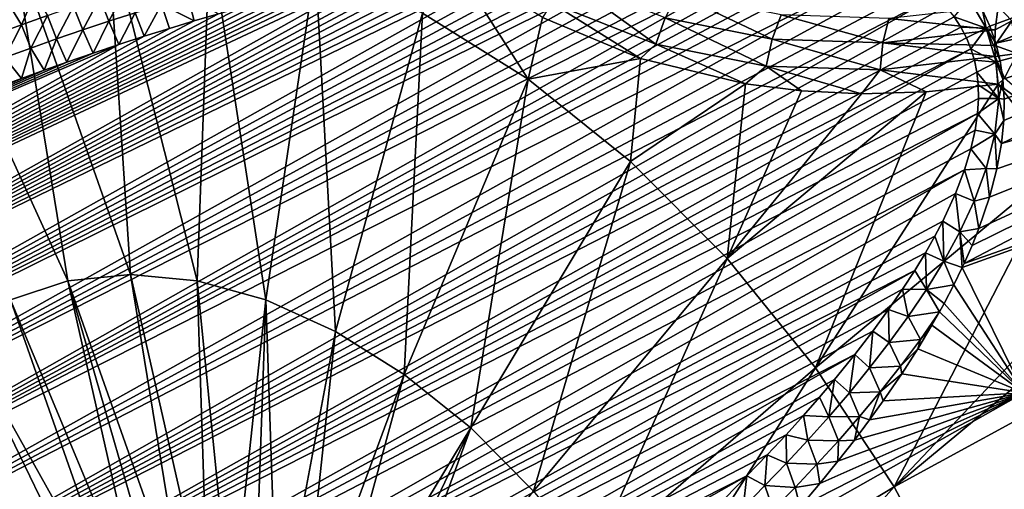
# Model space of a CAD drawing. Header units: metres. Extents: x -80 to 80, y -455 to 95.
# Tile 492 of 656: x -70.65 to -52.17, y -26.47 to -17.67. Entities that reach past the tile are written whole.
import ezdxf

# ---------------------------------------------------------------- set-up
doc = ezdxf.new("R2010")
doc.units = ezdxf.units.M
doc.layers.add('solid_501010_K', color=7, linetype='CONTINUOUS')

msp = doc.modelspace()

# ---------------------------------------------------------------- linework, layer by layer
at = {"layer": 'solid_501010_K'}
for points in [[(-52.441952, -17.794458, 26.455023), (-52.583248, -17.49012, 26.57962), (-45.26405, -15.154453, 23.402464)], [(-52.3316, -18.110144, 26.352015), (-52.441952, -17.794458, 26.455023), (-45.26405, -15.154453, 23.402464)], [(-52.3316, -18.110144, 26.352015), (-45.26405, -15.154453, 23.402464), (-44.834724, -16.452761, 23.071932)], [(-78.172684, -26.101007, 48.36832), (-58.22575, -16.054764, 30.792336), (-57.847427, -16.054491, 30.512632)], [(-77.854553, -27.243206, 48.495884), (-78.172684, -26.101007, 48.36832), (-57.847427, -16.054491, 30.512632)], [(-78.172684, -26.101007, 48.36832), (-58.628777, -16.063887, 31.090328), (-58.22575, -16.054764, 30.792336)], [(-78.172684, -26.101007, 48.36832), (-59.058147, -16.082855, 31.407944), (-58.628777, -16.063887, 31.090328)], [(-77.854553, -27.243206, 48.495884), (-57.847427, -16.054491, 30.512632), (-57.323433, -16.068897, 30.125137)], [(-77.854553, -27.243206, 48.495884), (-57.323433, -16.068897, 30.125137), (-56.847298, -16.09861, 29.772684)], [(-69.001534, -15.904647, 68.856186), (-70.808144, -16.089859, 66.881241), (-68.57029, -22.44442, 68.438354)], [(-67.323013, -22.56493, 69.653847), (-69.001534, -15.904647, 68.856186), (-68.57029, -22.44442, 68.438354)], [(-67.08461, -16.089859, 70.724258), (-69.001534, -15.904647, 68.856186), (-67.323013, -22.56493, 69.653847)], [(-78.489243, -24.939316, 48.137466), (-60.929577, -16.25939, 32.795864), (-60.519142, -16.208664, 32.490711)], [(-78.172684, -26.101007, 48.36832), (-78.489243, -24.939316, 48.137466), (-60.519142, -16.208664, 32.490711)], [(-78.489243, -24.939316, 48.137466), (-61.358578, -16.318161, 33.115135), (-60.929577, -16.25939, 32.795864)], [(-78.172684, -26.101007, 48.36832), (-59.51503, -16.112459, 31.746111), (-59.058147, -16.082855, 31.407944)], [(-78.172684, -26.101007, 48.36832), (-60.001728, -16.154177, 32.1068), (-59.51503, -16.112459, 31.746111)], [(-78.172684, -26.101007, 48.36832), (-60.519142, -16.208664, 32.490711), (-60.001728, -16.154177, 32.1068)], [(-77.854553, -27.243206, 48.495884), (-56.847298, -16.09861, 29.772684), (-56.415516, -16.141603, 29.452642)], [(-77.854553, -27.243206, 48.495884), (-56.415516, -16.141603, 29.452642), (-56.02462, -16.19589, 29.162395)], [(-77.536514, -28.364574, 48.524075), (-77.854553, -27.243206, 48.495884), (-56.02462, -16.19589, 29.162395)], [(-77.536514, -28.364574, 48.524075), (-56.02462, -16.19589, 29.162395), (-55.670696, -16.259375, 28.898943)], [(-77.536514, -28.364574, 48.524075), (-55.670696, -16.259375, 28.898943), (-55.3508, -16.330521, 28.660133)], [(-70.808144, -16.089859, 66.881241), (-72.464096, -16.641356, 64.843529), (-69.745796, -22.56493, 67.153328)], [(-70.808144, -16.089859, 66.881241), (-69.745796, -22.56493, 67.153328), (-68.57029, -22.44442, 68.438354)], [(-67.08461, -16.089859, 70.724258), (-67.323013, -22.56493, 69.653847), (-66.031822, -22.923771, 70.772644)], [(-65.100197, -16.641356, 72.443726), (-67.08461, -16.089859, 70.724258), (-66.031822, -22.923771, 70.772644)], [(-78.489243, -24.939316, 48.137466), (-61.808502, -16.386763, 33.450756), (-61.358578, -16.318161, 33.115135)], [(-78.489243, -24.939316, 48.137466), (-62.27964, -16.465467, 33.802975), (-61.808502, -16.386763, 33.450756)], [(-77.536514, -28.364574, 48.524075), (-55.3508, -16.330521, 28.660133), (-55.062351, -16.408003, 28.444118)], [(-77.536514, -28.364574, 48.524075), (-55.062351, -16.408003, 28.444118), (-54.802658, -16.490454, 28.24894)], [(-78.489243, -24.939316, 48.137466), (-62.671757, -16.535643, 34.096596), (-62.27964, -16.465467, 33.802975)], [(-78.489243, -24.939316, 48.137466), (-63.079372, -16.613642, 34.402626), (-62.671757, -16.535643, 34.096596)], [(-78.489243, -24.939316, 48.137466), (-63.50359, -16.700064, 34.722027), (-63.079372, -16.613642, 34.402626)], [(-77.536514, -28.364574, 48.524075), (-54.802658, -16.490454, 28.24894), (-54.358463, -16.665459, 27.912939)], [(-62.530338, -16.570246, 74.451828), (-63.092625, -17.546822, 73.976173), (-61.106743, -18.786026, 75.287361)], [(-60.836746, -17.627045, 75.57003), (-62.530338, -16.570246, 74.451828), (-61.106743, -18.786026, 75.287361)], [(-52.24971, -18.440001, 26.268763), (-52.3316, -18.110144, 26.352015), (-44.834724, -16.452761, 23.071932)], [(-52.196701, -18.78821, 26.205086), (-52.24971, -18.440001, 26.268763), (-44.834724, -16.452761, 23.071932)], [(-52.226196, -19.993332, 26.13961), (-44.834724, -16.452761, 23.071932), (-44.323265, -17.741194, 22.832058)], [(-52.226196, -19.993332, 26.13961), (-52.181404, -19.559145, 26.138382), (-44.834724, -16.452761, 23.071932)], [(-52.173004, -19.159624, 26.161083), (-52.196701, -18.78821, 26.205086), (-44.834724, -16.452761, 23.071932)], [(-52.181404, -19.559145, 26.138382), (-52.173004, -19.159624, 26.161083), (-44.834724, -16.452761, 23.071932)], [(-78.802063, -23.759914, 47.798756), (-64.399429, -16.896851, 35.398712), (-63.943455, -16.794092, 35.053802)], [(-78.489243, -24.939316, 48.137466), (-78.802063, -23.759914, 47.798756), (-63.943455, -16.794092, 35.053802)], [(-78.489243, -24.939316, 48.137466), (-63.943455, -16.794092, 35.053802), (-63.50359, -16.700064, 34.722027)], [(-77.219826, -29.46402, 48.456036), (-77.536514, -28.364574, 48.524075), (-54.358463, -16.665459, 27.912939)], [(-77.219826, -29.46402, 48.456036), (-54.358463, -16.665459, 27.912939), (-53.999435, -16.849037, 27.638699)], [(-72.464096, -16.641356, 64.843529), (-70.823265, -22.923771, 65.827454), (-69.745796, -22.56493, 67.153328)], [(-65.100197, -16.641356, 72.443726), (-66.031822, -22.923771, 70.772644), (-64.725571, -23.512926, 71.769753)], [(-63.092625, -17.546822, 73.976173), (-65.100197, -16.641356, 72.443726), (-64.725571, -23.512926, 71.769753)], [(-78.802063, -23.759914, 47.798756), (-64.79213, -16.990059, 35.696835), (-64.399429, -16.896851, 35.398712)], [(-78.802063, -23.759914, 47.798756), (-65.197281, -17.090067, 36.00523), (-64.79213, -16.990059, 35.696835)], [(-77.219826, -29.46402, 48.456036), (-53.999435, -16.849037, 27.638699), (-53.707542, -17.037153, 27.41308)], [(-60.664082, -17.363485, 75.673286), (-58.713001, -18.129951, 76.841743), (-60.429035, -16.892139, 75.681175)], [(-58.713001, -18.129951, 76.841743), (-58.539265, -17.63394, 76.806175), (-60.429035, -16.892139, 75.681175)], [(-78.802063, -23.759914, 47.798756), (-65.614311, -17.196615, 36.323402), (-65.197281, -17.090067, 36.00523)], [(-77.219826, -29.46402, 48.456036), (-53.707542, -17.037153, 27.41308), (-53.469852, -17.227682, 27.226788)], [(-69.148972, -17.257601, 38.853607), (-68.655045, -17.096865, 38.472931), (-68.977814, -17.698826, 38.753792)], [(-68.655045, -17.096865, 38.472931), (-68.485031, -17.538691, 38.370991), (-68.977814, -17.698826, 38.753792)], [(-58.539265, -17.63394, 76.806175), (-56.529373, -18.035255, 77.890297), (-58.311749, -17.184706, 76.651573)], [(-56.529373, -18.035255, 77.890297), (-56.361946, -17.577143, 77.691353), (-58.311749, -17.184706, 76.651573)], [(-78.802063, -23.759914, 47.798756), (-66.04174, -17.309937, 36.650509), (-65.614311, -17.196615, 36.323402)], [(-78.802063, -23.759914, 47.798756), (-66.478058, -17.430254, 36.98571), (-66.04174, -17.309937, 36.650509)], [(-76.905464, -30.540434, 48.29414), (-77.219826, -29.46402, 48.456036), (-53.469852, -17.227682, 27.226788)], [(-76.905464, -30.540434, 48.29414), (-53.469852, -17.227682, 27.226788), (-53.275261, -17.419928, 27.07169)], [(-70.856461, -17.378647, 40.285645), (-70.375229, -17.207161, 39.910664), (-70.619484, -17.764681, 39.998989)], [(-70.375229, -17.207161, 39.910664), (-70.131203, -17.591618, 39.616619), (-70.619484, -17.764681, 39.998989)], [(-69.641029, -17.422554, 39.234833), (-69.148972, -17.257601, 38.853607), (-69.468849, -17.86323, 39.137096)], [(-69.148972, -17.257601, 38.853607), (-68.977814, -17.698826, 38.753792), (-69.468849, -17.86323, 39.137096)], [(-67.990524, -17.382957, 37.988674), (-67.494308, -17.231779, 37.606827), (-67.37928, -17.691954, 37.681793)], [(-67.494308, -17.231779, 37.606827), (-66.923622, -17.55764, 37.3293), (-67.37928, -17.691954, 37.681793)], [(-60.664082, -17.363485, 75.673286), (-60.836746, -17.627045, 75.57003), (-58.99881, -18.396196, 76.679832)], [(-60.664082, -17.363485, 75.673286), (-58.99881, -18.396196, 76.679832), (-58.713001, -18.129951, 76.841743)], [(-52.830898, -17.281971, 26.754539), (-52.513657, -17.829901, 26.489388), (-53.116257, -17.613646, 26.942335)], [(-52.830898, -17.281971, 26.754539), (-52.583248, -17.49012, 26.57962), (-52.513657, -17.829901, 26.489388)], [(-52.285748, -17.424156, 79.540688), (-52.032085, -17.691366, 79.856117), (-51.671562, -17.311596, 79.634766)], [(-78.802063, -23.759914, 47.798756), (-66.923622, -17.55764, 37.3293), (-66.478058, -17.430254, 36.98571)], [(-76.905464, -30.540434, 48.29414), (-53.275261, -17.419928, 27.07169), (-53.116257, -17.613646, 26.942335)], [(-70.856461, -17.378647, 40.285645), (-70.619484, -17.764681, 39.998989), (-71.10585, -17.941639, 40.381958)], [(-70.131203, -17.591618, 39.616619), (-69.641029, -17.422554, 39.234833), (-69.958115, -18.031796, 39.520931)], [(-69.641029, -17.422554, 39.234833), (-69.468849, -17.86323, 39.137096), (-69.958115, -18.031796, 39.520931)], [(-68.977814, -17.698826, 38.753792), (-68.485031, -17.538691, 38.370991), (-68.790817, -18.136078, 38.782757)], [(-68.485031, -17.538691, 38.370991), (-68.314003, -17.981207, 38.409191), (-68.790817, -18.136078, 38.782757)], [(-68.485031, -17.538691, 38.370991), (-67.990524, -17.382957, 37.988674), (-68.314003, -17.981207, 38.409191)], [(-67.990524, -17.382957, 37.988674), (-67.843323, -17.833158, 38.042114), (-68.314003, -17.981207, 38.409191)], [(-67.990524, -17.382957, 37.988674), (-67.37928, -17.691954, 37.681793), (-67.843323, -17.833158, 38.042114)], [(-63.092625, -17.546822, 73.976173), (-64.725571, -23.512926, 71.769753), (-63.433422, -24.319235, 72.622902)], [(-61.106743, -18.786026, 75.287361), (-63.092625, -17.546822, 73.976173), (-63.433422, -24.319235, 72.622902)], [(-54.339233, -17.650131, 78.661644), (-52.343918, -17.862696, 79.826645), (-52.285748, -17.424156, 79.540688)], [(-52.513657, -17.829901, 26.489388), (-52.583248, -17.49012, 26.57962), (-52.441952, -17.794458, 26.455023)], [(-52.285748, -17.424156, 79.540688), (-52.343918, -17.862696, 79.826645), (-52.032085, -17.691366, 79.856117)], [(-78.802063, -23.759914, 47.798756), (-67.37928, -17.691954, 37.681793), (-66.923622, -17.55764, 37.3293)], [(-78.802063, -23.759914, 47.798756), (-67.843323, -17.833158, 38.042114), (-67.37928, -17.691954, 37.681793)], [(-76.905464, -30.540434, 48.29414), (-53.116257, -17.613646, 26.942335), (-52.986485, -17.809933, 26.834017)], [(-70.619484, -17.764681, 39.998989), (-70.131203, -17.591618, 39.616619), (-70.445595, -18.204412, 39.9053)], [(-70.131203, -17.591618, 39.616619), (-69.958115, -18.031796, 39.520931), (-70.445595, -18.204412, 39.9053)], [(-69.468849, -17.86323, 39.137096), (-68.977814, -17.698826, 38.753792), (-69.275131, -18.297789, 39.163734)], [(-68.977814, -17.698826, 38.753792), (-68.790817, -18.136078, 38.782757), (-69.275131, -18.297789, 39.163734)], [(-58.99881, -18.396196, 76.679832), (-60.836746, -17.627045, 75.57003), (-61.106743, -18.786026, 75.287361)], [(-58.713001, -18.129951, 76.841743), (-56.6422, -18.543283, 77.971878), (-58.539265, -17.63394, 76.806175)], [(-56.6422, -18.543283, 77.971878), (-56.529373, -18.035255, 77.890297), (-58.539265, -17.63394, 76.806175)], [(-56.529373, -18.035255, 77.890297), (-54.449543, -18.10413, 78.904945), (-56.361946, -17.577143, 77.691353)], [(-54.449543, -18.10413, 78.904945), (-54.339233, -17.650131, 78.661644), (-56.361946, -17.577143, 77.691353)], [(-54.449543, -18.10413, 78.904945), (-52.343918, -17.862696, 79.826645), (-54.339233, -17.650131, 78.661644)], [(-52.513657, -17.829901, 26.489388), (-52.986485, -17.809933, 26.834017), (-53.116257, -17.613646, 26.942335)], [(-52.343918, -17.862696, 79.826645), (-52.351589, -18.153393, 79.944496), (-52.032085, -17.691366, 79.856117)], [(-51.927746, -18.30139, 80.127007), (-52.032085, -17.691366, 79.856117), (-52.351589, -18.153393, 79.944496)], [(-78.802063, -23.759914, 47.798756), (-68.314003, -17.981207, 38.409191), (-67.843323, -17.833158, 38.042114)], [(-76.905464, -30.540434, 48.29414), (-52.986485, -17.809933, 26.834017), (-52.881504, -18.009745, 26.743391)], [(-71.10585, -17.941639, 40.381958), (-70.619484, -17.764681, 39.998989), (-70.931282, -18.380976, 40.290226)], [(-70.619484, -17.764681, 39.998989), (-70.445595, -18.204412, 39.9053), (-70.931282, -18.380976, 40.290226)], [(-69.958115, -18.031796, 39.520931), (-69.468849, -17.86323, 39.137096), (-69.765808, -18.466291, 39.551437)], [(-69.468849, -17.86323, 39.137096), (-69.275131, -18.297789, 39.163734), (-69.765808, -18.466291, 39.551437)], [(-54.449543, -18.10413, 78.904945), (-52.351589, -18.153393, 79.944496), (-52.343918, -17.862696, 79.826645)], [(-52.513657, -17.829901, 26.489388), (-52.881504, -18.009745, 26.743391), (-52.986485, -17.809933, 26.834017)], [(-52.927177, -22.242287, 26.488102), (-44.323265, -17.741194, 22.832058), (-43.733559, -19.009943, 22.684668)], [(-52.927177, -22.242287, 26.488102), (-52.778202, -21.9025, 26.403921), (-44.323265, -17.741194, 22.832058)], [(-52.513657, -17.829901, 26.489388), (-52.798317, -18.215231, 26.668177), (-52.881504, -18.009745, 26.743391)], [(-52.513657, -17.829901, 26.489388), (-52.32354, -18.46829, 26.305185), (-52.798317, -18.215231, 26.668177)], [(-52.778202, -21.9025, 26.403921), (-52.65057, -21.582558, 26.33396), (-44.323265, -17.741194, 22.832058)], [(-52.65057, -21.582558, 26.33396), (-52.450993, -20.99552, 26.230879), (-44.323265, -17.741194, 22.832058)], [(-52.513657, -17.829901, 26.489388), (-52.441952, -17.794458, 26.455023), (-52.3316, -18.110144, 26.352015)], [(-52.513657, -17.829901, 26.489388), (-52.3316, -18.110144, 26.352015), (-52.24971, -18.440001, 26.268763)], [(-52.513657, -17.829901, 26.489388), (-52.24971, -18.440001, 26.268763), (-52.32354, -18.46829, 26.305185)], [(-52.450993, -20.99552, 26.230879), (-52.313141, -20.4692, 26.168545), (-44.323265, -17.741194, 22.832058)], [(-52.313141, -20.4692, 26.168545), (-52.226196, -19.993332, 26.13961), (-44.323265, -17.741194, 22.832058)], [(-78.802063, -23.759914, 47.798756), (-68.790817, -18.136078, 38.782757), (-68.314003, -17.981207, 38.409191)], [(-76.905464, -30.540434, 48.29414), (-52.881504, -18.009745, 26.743391), (-52.798317, -18.215231, 26.668177)], [(-70.445595, -18.204412, 39.9053), (-69.958115, -18.031796, 39.520931), (-70.190514, -18.616091, 39.888554)], [(-69.958115, -18.031796, 39.520931), (-69.765808, -18.466291, 39.551437), (-70.190514, -18.616091, 39.888554)], [(-56.6422, -18.543283, 77.971878), (-54.504257, -18.61211, 79.033165), (-56.529373, -18.035255, 77.890297)], [(-54.504257, -18.61211, 79.033165), (-54.449543, -18.10413, 78.904945), (-56.529373, -18.035255, 77.890297)], [(-54.504257, -18.61211, 79.033165), (-52.345108, -18.359928, 80.000542), (-54.449543, -18.10413, 78.904945)], [(-54.449543, -18.10413, 78.904945), (-52.345108, -18.359928, 80.000542), (-52.351589, -18.153393, 79.944496)], [(-79.10833, -22.565397, 47.347214), (-69.275131, -18.297789, 39.163734), (-68.790817, -18.136078, 38.782757)], [(-78.802063, -23.759914, 47.798756), (-79.10833, -22.565397, 47.347214), (-68.790817, -18.136078, 38.782757)], [(-76.594124, -31.592724, 48.039955), (-76.905464, -30.540434, 48.29414), (-52.798317, -18.215231, 26.668177)], [(-76.594124, -31.592724, 48.039955), (-52.798317, -18.215231, 26.668177), (-52.734684, -18.42893, 26.606522)], [(-70.931282, -18.380976, 40.290226), (-70.445595, -18.204412, 39.9053), (-70.618378, -18.770823, 40.229744)], [(-70.445595, -18.204412, 39.9053), (-70.190514, -18.616091, 39.888554), (-70.618378, -18.770823, 40.229744)], [(-58.713001, -18.129951, 76.841743), (-58.99881, -18.396196, 76.679832), (-57.029247, -18.87557, 77.77211)], [(-58.713001, -18.129951, 76.841743), (-57.029247, -18.87557, 77.77211), (-56.6422, -18.543283, 77.971878)], [(-52.32354, -18.46829, 26.305185), (-52.734684, -18.42893, 26.606522), (-52.798317, -18.215231, 26.668177)], [(-52.345108, -18.359928, 80.000542), (-51.927746, -18.30139, 80.127007), (-52.351589, -18.153393, 79.944496)], [(-79.10833, -22.565397, 47.347214), (-69.765808, -18.466291, 39.551437), (-69.275131, -18.297789, 39.163734)], [(-79.10833, -22.565397, 47.347214), (-70.190514, -18.616091, 39.888554), (-69.765808, -18.466291, 39.551437)], [(-76.594124, -31.592724, 48.039955), (-52.734684, -18.42893, 26.606522), (-52.689846, -18.653444, 26.557686)], [(-70.931282, -18.380976, 40.290226), (-70.618378, -18.770823, 40.229744), (-71.050552, -18.930607, 40.575802)], [(-58.99881, -18.396196, 76.679832), (-61.106743, -18.786026, 75.287361), (-59.186909, -20.331289, 76.348015)], [(-57.029247, -18.87557, 77.77211), (-58.99881, -18.396196, 76.679832), (-59.186909, -20.331289, 76.348015)], [(-54.504257, -18.61211, 79.033165), (-52.289528, -18.879255, 80.050385), (-52.345108, -18.359928, 80.000542)], [(-52.32354, -18.46829, 26.305185), (-52.689846, -18.653444, 26.557686), (-52.734684, -18.42893, 26.606522)], [(-52.32354, -18.46829, 26.305185), (-52.27541, -19.147247, 26.216331), (-52.689846, -18.653444, 26.557686)], [(-52.345108, -18.359928, 80.000542), (-52.171284, -18.769644, 80.102104), (-51.927746, -18.30139, 80.127007)], [(-52.345108, -18.359928, 80.000542), (-52.289528, -18.879255, 80.050385), (-52.171284, -18.769644, 80.102104)], [(-52.32354, -18.46829, 26.305185), (-52.24971, -18.440001, 26.268763), (-52.196701, -18.78821, 26.205086)], [(-52.32354, -18.46829, 26.305185), (-52.196701, -18.78821, 26.205086), (-52.27541, -19.147247, 26.216331)], [(-79.10833, -22.565397, 47.347214), (-70.618378, -18.770823, 40.229744), (-70.190514, -18.616091, 39.888554)], [(-76.594124, -31.592724, 48.039955), (-52.689846, -18.653444, 26.557686), (-52.66412, -18.892626, 26.521664)], [(-56.6422, -18.543283, 77.971878), (-57.029247, -18.87557, 77.77211), (-55.976215, -19.006924, 78.319534)], [(-56.6422, -18.543283, 77.971878), (-55.976215, -19.006924, 78.319534), (-54.854691, -19.06065, 78.876213)], [(-56.6422, -18.543283, 77.971878), (-54.854691, -19.06065, 78.876213), (-54.504257, -18.61211, 79.033165)], [(-54.504257, -18.61211, 79.033165), (-54.854691, -19.06065, 78.876213), (-53.638088, -19.025347, 79.45015)], [(-54.504257, -18.61211, 79.033165), (-53.638088, -19.025347, 79.45015), (-52.289528, -18.879255, 80.050385)], [(-52.27541, -19.147247, 26.216331), (-52.66412, -18.892626, 26.521664), (-52.689846, -18.653444, 26.557686)], [(-79.10833, -22.565397, 47.347214), (-71.050552, -18.930607, 40.575802), (-70.618378, -18.770823, 40.229744)], [(-61.106743, -18.786026, 75.287361), (-63.433422, -24.319235, 72.622902), (-62.18425, -25.324686, 73.313034)], [(-59.186909, -20.331289, 76.348015), (-61.106743, -18.786026, 75.287361), (-62.18425, -25.324686, 73.313034)], [(-52.171284, -18.769644, 80.102104), (-52.289528, -18.879255, 80.050385), (-50.69014, -20.056942, 80.48243)], [(-52.27541, -19.147247, 26.216331), (-52.196701, -18.78821, 26.205086), (-52.173004, -19.159624, 26.161083)], [(-76.594124, -31.592724, 48.039955), (-52.66412, -18.892626, 26.521664), (-52.65863, -19.150618, 26.498922)], [(-57.029247, -18.87557, 77.77211), (-59.186909, -20.331289, 76.348015), (-57.376007, -22.148092, 77.134438)], [(-55.976215, -19.006924, 78.319534), (-57.029247, -18.87557, 77.77211), (-57.376007, -22.148092, 77.134438)], [(-54.854691, -19.06065, 78.876213), (-55.976215, -19.006924, 78.319534), (-57.376007, -22.148092, 77.134438)], [(-53.638088, -19.025347, 79.45015), (-57.376007, -22.148092, 77.134438), (-55.714493, -24.19585, 77.629059)], [(-53.638088, -19.025347, 79.45015), (-54.854691, -19.06065, 78.876213), (-57.376007, -22.148092, 77.134438)], [(-52.289528, -18.879255, 80.050385), (-53.638088, -19.025347, 79.45015), (-55.714493, -24.19585, 77.629059)], [(-51.11882, -20.391018, 80.357834), (-52.289528, -18.879255, 80.050385), (-55.714493, -24.19585, 77.629059)], [(-52.960014, -22.313477, 26.506956), (-52.927177, -22.242287, 26.488102), (-43.733559, -19.009943, 22.684668)], [(-51.804665, -24.664816, 26.308847), (-52.960014, -22.313477, 26.506956), (-43.733559, -19.009943, 22.684668)], [(-52.27541, -19.147247, 26.216331), (-52.65863, -19.150618, 26.498922), (-52.66412, -18.892626, 26.521664)], [(-50.69014, -20.056942, 80.48243), (-52.289528, -18.879255, 80.050385), (-51.11882, -20.391018, 80.357834)], [(-76.594124, -31.592724, 48.039955), (-52.65863, -19.150618, 26.498922), (-52.676182, -19.43202, 26.491211)], [(-52.27541, -19.147247, 26.216331), (-52.676182, -19.43202, 26.491211), (-52.65863, -19.150618, 26.498922)], [(-52.27541, -19.147247, 26.216331), (-52.349358, -19.819246, 26.213415), (-52.676182, -19.43202, 26.491211)], [(-52.27541, -19.147247, 26.216331), (-52.181404, -19.559145, 26.138382), (-52.349358, -19.819246, 26.213415)], [(-52.27541, -19.147247, 26.216331), (-52.173004, -19.159624, 26.161083), (-52.181404, -19.559145, 26.138382)], [(-76.286285, -32.619682, 47.694241), (-76.594124, -31.592724, 48.039955), (-52.676182, -19.43202, 26.491211)], [(-76.286285, -32.619682, 47.694241), (-52.676182, -19.43202, 26.491211), (-52.720905, -19.743151, 26.501093)], [(-52.349358, -19.819246, 26.213415), (-52.720905, -19.743151, 26.501093), (-52.676182, -19.43202, 26.491211)], [(-52.349358, -19.819246, 26.213415), (-52.181404, -19.559145, 26.138382), (-52.226196, -19.993332, 26.13961)], [(-76.286285, -32.619682, 47.694241), (-52.720905, -19.743151, 26.501093), (-52.798508, -20.090328, 26.532265)], [(-52.349358, -19.819246, 26.213415), (-52.798508, -20.090328, 26.532265), (-52.720905, -19.743151, 26.501093)], [(-52.349358, -19.819246, 26.213415), (-52.512573, -20.461809, 26.276045), (-52.798508, -20.090328, 26.532265)], [(-52.349358, -19.819246, 26.213415), (-52.313141, -20.4692, 26.168545), (-52.512573, -20.461809, 26.276045)], [(-52.349358, -19.819246, 26.213415), (-52.226196, -19.993332, 26.13961), (-52.313141, -20.4692, 26.168545)], [(-76.286285, -32.619682, 47.694241), (-52.798508, -20.090328, 26.532265), (-52.917583, -20.482729, 26.590427)], [(-52.512573, -20.461809, 26.276045), (-52.917583, -20.482729, 26.590427), (-52.798508, -20.090328, 26.532265)], [(-75.982277, -33.619808, 47.257008), (-76.286285, -32.619682, 47.694241), (-52.917583, -20.482729, 26.590427)], [(-75.982277, -33.619808, 47.257008), (-52.917583, -20.482729, 26.590427), (-53.08881, -20.929976, 26.682692)], [(-59.186909, -20.331289, 76.348015), (-62.18425, -25.324686, 73.313034), (-61.005959, -26.506817, 73.82473)], [(-57.376007, -22.148092, 77.134438), (-59.186909, -20.331289, 76.348015), (-61.005959, -26.506817, 73.82473)], [(-51.11882, -20.391018, 80.357834), (-55.714493, -24.19585, 77.629059), (-54.239479, -26.42882, 77.820824)], [(-50.021072, -21.975239, 80.546806), (-51.11882, -20.391018, 80.357834), (-54.239479, -26.42882, 77.820824)], [(-52.737923, -21.07052, 26.386087), (-53.08881, -20.929976, 26.682692), (-52.917583, -20.482729, 26.590427)], [(-52.512573, -20.461809, 26.276045), (-52.737923, -21.07052, 26.386087), (-52.917583, -20.482729, 26.590427)], [(-52.512573, -20.461809, 26.276045), (-52.450993, -20.99552, 26.230879), (-52.737923, -21.07052, 26.386087)], [(-52.512573, -20.461809, 26.276045), (-52.313141, -20.4692, 26.168545), (-52.450993, -20.99552, 26.230879)], [(-75.982277, -33.619808, 47.257008), (-53.08881, -20.929976, 26.682692), (-53.327621, -21.444857, 26.819685)], [(-53.006798, -21.647966, 26.53051), (-53.327621, -21.444857, 26.819685), (-53.08881, -20.929976, 26.682692)], [(-52.737923, -21.07052, 26.386087), (-53.006798, -21.647966, 26.53051), (-53.08881, -20.929976, 26.682692)], [(-52.737923, -21.07052, 26.386087), (-52.450993, -20.99552, 26.230879), (-52.65057, -21.582558, 26.33396)], [(-52.737923, -21.07052, 26.386087), (-52.65057, -21.582558, 26.33396), (-53.006798, -21.647966, 26.53051)], [(-75.982277, -33.619808, 47.257008), (-53.327621, -21.444857, 26.819685), (-53.477509, -21.731205, 26.908468)], [(-53.307129, -22.198467, 26.700598), (-53.477509, -21.731205, 26.908468), (-53.327621, -21.444857, 26.819685)], [(-53.006798, -21.647966, 26.53051), (-53.307129, -22.198467, 26.700598), (-53.327621, -21.444857, 26.819685)], [(-53.006798, -21.647966, 26.53051), (-52.65057, -21.582558, 26.33396), (-52.778202, -21.9025, 26.403921)], [(-75.982277, -33.619808, 47.257008), (-53.477509, -21.731205, 26.908468), (-53.651276, -22.038914, 27.013359)], [(-53.307129, -22.198467, 26.700598), (-53.651276, -22.038914, 27.013359), (-53.477509, -21.731205, 26.908468)], [(-53.006798, -21.647966, 26.53051), (-52.960014, -22.313477, 26.506956), (-53.307129, -22.198467, 26.700598)], [(-53.006798, -21.647966, 26.53051), (-52.778202, -21.9025, 26.403921), (-52.927177, -22.242287, 26.488102)], [(-53.006798, -21.647966, 26.53051), (-52.927177, -22.242287, 26.488102), (-52.960014, -22.313477, 26.506956)], [(-50.486874, -23.31291, 80.141968), (-50.021072, -21.975239, 80.546806), (-54.239479, -26.42882, 77.820824)], [(-75.982277, -33.619808, 47.257008), (-53.651276, -22.038914, 27.013359), (-53.851604, -22.369349, 27.136314)], [(-57.376007, -22.148092, 77.134438), (-61.005959, -26.506817, 73.82473), (-59.924866, -27.839224, 74.146568)], [(-55.714493, -24.19585, 77.629059), (-57.376007, -22.148092, 77.134438), (-59.924866, -27.839224, 74.146568)], [(-53.631237, -22.725925, 26.890701), (-53.851604, -22.369349, 27.136314), (-53.651276, -22.038914, 27.013359)], [(-53.307129, -22.198467, 26.700598), (-53.631237, -22.725925, 26.890701), (-53.651276, -22.038914, 27.013359)], [(-53.307129, -22.198467, 26.700598), (-53.118999, -22.641588, 26.599392), (-53.631237, -22.725925, 26.890701)], [(-53.307129, -22.198467, 26.700598), (-52.960014, -22.313477, 26.506956), (-53.118999, -22.641588, 26.599392)], [(-53.118999, -22.641588, 26.599392), (-52.960014, -22.313477, 26.506956), (-51.804665, -24.664816, 26.308847)], [(-75.682304, -34.59116, 46.727566), (-75.982277, -33.619808, 47.257008), (-53.851604, -22.369349, 27.136314)], [(-75.682304, -34.59116, 46.727566), (-53.851604, -22.369349, 27.136314), (-54.081089, -22.723797, 27.279194)], [(-67.529892, -28.836496, 67.430305), (-68.57029, -22.44442, 68.438354), (-69.745796, -22.56493, 67.153328)], [(-67.114128, -28.866816, 67.841339), (-68.57029, -22.44442, 68.438354), (-67.529892, -28.836496, 67.430305)], [(-67.114128, -28.866816, 67.841339), (-67.323013, -22.56493, 69.653847), (-68.57029, -22.44442, 68.438354)], [(-53.631237, -22.725925, 26.890701), (-54.081089, -22.723797, 27.279194), (-53.851604, -22.369349, 27.136314)], [(-75.682304, -34.59116, 46.727566), (-54.081089, -22.723797, 27.279194), (-54.342693, -23.103725, 27.444166)], [(-68.302284, -28.957411, 66.561066), (-69.745796, -22.56493, 67.153328), (-70.823265, -22.923771, 65.827454)], [(-67.927612, -28.866819, 67.001755), (-67.529892, -28.836496, 67.430305), (-69.745796, -22.56493, 67.153328)], [(-68.302284, -28.957411, 66.561066), (-67.927612, -28.866819, 67.001755), (-69.745796, -22.56493, 67.153328)], [(-66.685516, -28.957399, 68.229729), (-66.031822, -22.923771, 70.772644), (-67.323013, -22.56493, 69.653847)], [(-67.114128, -28.866816, 67.841339), (-66.685516, -28.957399, 68.229729), (-67.323013, -22.56493, 69.653847)], [(-53.973637, -23.233692, 27.096699), (-54.342693, -23.103725, 27.444166), (-54.081089, -22.723797, 27.279194)], [(-53.631237, -22.725925, 26.890701), (-53.973637, -23.233692, 27.096699), (-54.081089, -22.723797, 27.279194)], [(-53.631237, -22.725925, 26.890701), (-53.38583, -23.146086, 26.758114), (-53.973637, -23.233692, 27.096699)], [(-53.631237, -22.725925, 26.890701), (-53.118999, -22.641588, 26.599392), (-53.299709, -22.988808, 26.706484)], [(-53.631237, -22.725925, 26.890701), (-53.299709, -22.988808, 26.706484), (-53.38583, -23.146086, 26.758114)], [(-53.299709, -22.988808, 26.706484), (-53.118999, -22.641588, 26.599392), (-51.804665, -24.664816, 26.308847)], [(-68.6492, -29.107136, 66.113808), (-70.823265, -22.923771, 65.827454), (-71.778633, -23.512926, 64.490364)], [(-68.6492, -29.107136, 66.113808), (-68.302284, -28.957411, 66.561066), (-70.823265, -22.923771, 65.827454)], [(-66.685516, -28.957399, 68.229729), (-66.249443, -29.107115, 68.590584), (-66.031822, -22.923771, 70.772644)], [(-66.249443, -29.107115, 68.590584), (-65.811409, -29.314079, 68.919342), (-66.031822, -22.923771, 70.772644)], [(-65.811409, -29.314079, 68.919342), (-64.725571, -23.512926, 71.769753), (-66.031822, -22.923771, 70.772644)], [(-53.38583, -23.146086, 26.758114), (-53.299709, -22.988808, 26.706484), (-51.804665, -24.664816, 26.308847)], [(-75.682304, -34.59116, 46.727566), (-54.342693, -23.103725, 27.444166), (-54.640366, -23.511124, 27.634268)], [(-54.330692, -23.724398, 27.315838), (-54.640366, -23.511124, 27.634268), (-54.342693, -23.103725, 27.444166)], [(-53.973637, -23.233692, 27.096699), (-54.330692, -23.724398, 27.315838), (-54.342693, -23.103725, 27.444166)], [(-53.746967, -23.666348, 26.968565), (-54.330692, -23.724398, 27.315838), (-53.973637, -23.233692, 27.096699)], [(-53.746967, -23.666348, 26.968565), (-53.973637, -23.233692, 27.096699), (-53.38583, -23.146086, 26.758114)], [(-53.746967, -23.666348, 26.968565), (-53.38583, -23.146086, 26.758114), (-53.529675, -23.400021, 26.845179)], [(-53.529675, -23.400021, 26.845179), (-53.38583, -23.146086, 26.758114), (-51.804665, -24.664816, 26.308847)], [(-50.815517, -24.563845, 79.761986), (-50.486874, -23.31291, 80.141968), (-54.239479, -26.42882, 77.820824)], [(-53.793957, -23.839756, 27.007179), (-53.529675, -23.400021, 26.845179), (-51.804665, -24.664816, 26.308847)], [(-53.746967, -23.666348, 26.968565), (-53.529675, -23.400021, 26.845179), (-53.793957, -23.839756, 27.007179)], [(-75.682304, -34.59116, 46.727566), (-54.640366, -23.511124, 27.634268), (-54.977676, -23.947634, 27.852207)], [(-68.963966, -29.314108, 65.665611), (-71.778633, -23.512926, 64.490364), (-72.590561, -24.319235, 63.171925)], [(-68.963966, -29.314108, 65.665611), (-68.6492, -29.107136, 66.113808), (-71.778633, -23.512926, 64.490364)], [(-65.811409, -29.314079, 68.919342), (-65.37693, -29.575687, 69.211884), (-64.725571, -23.512926, 71.769753)], [(-65.37693, -29.575687, 69.211884), (-63.433422, -24.319235, 72.622902), (-64.725571, -23.512926, 71.769753)], [(-54.699615, -24.200207, 27.545996), (-54.977676, -23.947634, 27.852207), (-54.640366, -23.511124, 27.634268)], [(-54.330692, -23.724398, 27.315838), (-54.699615, -24.200207, 27.545996), (-54.640366, -23.511124, 27.634268)], [(-54.118061, -24.163322, 27.18959), (-54.699615, -24.200207, 27.545996), (-54.330692, -23.724398, 27.315838)], [(-53.746967, -23.666348, 26.968565), (-54.118061, -24.163322, 27.18959), (-54.330692, -23.724398, 27.315838)], [(-53.746967, -23.666348, 26.968565), (-53.793957, -23.839756, 27.007179), (-54.118061, -24.163322, 27.18959)], [(-75.386444, -35.531303, 46.104565), (-75.682304, -34.59116, 46.727566), (-54.977676, -23.947634, 27.852207)], [(-75.386444, -35.531303, 46.104565), (-54.977676, -23.947634, 27.852207), (-55.358238, -24.414904, 28.100729)], [(-55.078434, -24.662819, 27.785652), (-55.358238, -24.414904, 28.100729), (-54.977676, -23.947634, 27.852207)], [(-54.699615, -24.200207, 27.545996), (-55.078434, -24.662819, 27.785652), (-54.977676, -23.947634, 27.852207)], [(-54.118061, -24.163322, 27.18959), (-53.793957, -23.839756, 27.007179), (-54.097034, -24.310938, 27.195728)], [(-54.097034, -24.310938, 27.195728), (-53.793957, -23.839756, 27.007179), (-51.804665, -24.664816, 26.308847)], [(-55.714493, -24.19585, 77.629059), (-59.924866, -27.839224, 74.146568), (-58.965126, -29.292141, 74.271339)], [(-54.239479, -26.42882, 77.820824), (-55.714493, -24.19585, 77.629059), (-58.965126, -29.292141, 74.271339)], [(-54.49931, -24.643898, 27.420849), (-55.078434, -24.662819, 27.785652), (-54.699615, -24.200207, 27.545996)], [(-54.118061, -24.163322, 27.18959), (-54.49931, -24.643898, 27.420849), (-54.699615, -24.200207, 27.545996)], [(-54.118061, -24.163322, 27.18959), (-54.097034, -24.310938, 27.195728), (-54.49931, -24.643898, 27.420849)], [(-69.481697, -29.88868, 64.788895), (-72.590561, -24.319235, 63.171925), (-73.240906, -25.324686, 61.901585)], [(-69.24263, -29.57572, 65.222115), (-68.963966, -29.314108, 65.665611), (-72.590561, -24.319235, 63.171925)], [(-69.481697, -29.88868, 64.788895), (-69.24263, -29.57572, 65.222115), (-72.590561, -24.319235, 63.171925)], [(-65.37693, -29.575687, 69.211884), (-64.951469, -29.888645, 69.464508), (-63.433422, -24.319235, 72.622902)], [(-64.951469, -29.888645, 69.464508), (-62.18425, -25.324686, 73.313034), (-63.433422, -24.319235, 72.622902)], [(-54.49931, -24.643898, 27.420849), (-54.097034, -24.310938, 27.195728), (-54.444016, -24.816742, 27.414583)], [(-54.444016, -24.816742, 27.414583), (-54.097034, -24.310938, 27.195728), (-51.804665, -24.664816, 26.308847)], [(-75.386444, -35.531303, 46.104565), (-55.358238, -24.414904, 28.100729), (-55.638435, -24.744694, 28.285357)], [(-55.46553, -25.113668, 28.033577), (-55.638435, -24.744694, 28.285357), (-55.358238, -24.414904, 28.100729)], [(-55.078434, -24.662819, 27.785652), (-55.46553, -25.113668, 28.033577), (-55.358238, -24.414904, 28.100729)], [(-50.815517, -24.563845, 79.761986), (-54.239479, -26.42882, 77.820824), (-52.983917, -28.797121, 77.70546)], [(-51.033138, -25.746979, 79.402679), (-50.815517, -24.563845, 79.761986), (-52.983917, -28.797121, 77.70546)], [(-75.386444, -35.531303, 46.104565), (-55.638435, -24.744694, 28.285357), (-55.94141, -25.08979, 28.48641)], [(-56.410282, -27.26626, 28.69751), (-51.804665, -24.664816, 26.308847), (-50.442303, -26.909235, 26.377529)], [(-56.410282, -27.26626, 28.69751), (-56.003971, -26.802624, 28.42749), (-51.804665, -24.664816, 26.308847)], [(-56.003971, -26.802624, 28.42749), (-55.633423, -26.363436, 28.183237), (-51.804665, -24.664816, 26.308847)], [(-55.46553, -25.113668, 28.033577), (-55.94141, -25.08979, 28.48641), (-55.638435, -24.744694, 28.285357)], [(-55.633423, -26.363436, 28.183237), (-55.294346, -25.946493, 27.961649), (-51.804665, -24.664816, 26.308847)], [(-54.888977, -25.110189, 27.66095), (-55.46553, -25.113668, 28.033577), (-55.078434, -24.662819, 27.785652)], [(-55.294346, -25.946493, 27.961649), (-54.985409, -25.551041, 27.761301), (-51.804665, -24.664816, 26.308847)], [(-54.49931, -24.643898, 27.420849), (-54.888977, -25.110189, 27.66095), (-55.078434, -24.662819, 27.785652)], [(-54.985409, -25.551041, 27.761301), (-54.702129, -25.174629, 27.579224), (-51.804665, -24.664816, 26.308847)], [(-54.49931, -24.643898, 27.420849), (-54.702129, -25.174629, 27.579224), (-54.888977, -25.110189, 27.66095)], [(-54.49931, -24.643898, 27.420849), (-54.444016, -24.816742, 27.414583), (-54.702129, -25.174629, 27.579224)], [(-54.702129, -25.174629, 27.579224), (-54.444016, -24.816742, 27.414583), (-51.804665, -24.664816, 26.308847)], [(-75.386444, -35.531303, 46.104565), (-55.94141, -25.08979, 28.48641), (-56.268867, -25.450979, 28.705284)], [(-55.859741, -25.553873, 28.288877), (-56.268867, -25.450979, 28.705284), (-55.94141, -25.08979, 28.48641)], [(-55.46553, -25.113668, 28.033577), (-55.859741, -25.553873, 28.288877), (-55.94141, -25.08979, 28.48641)], [(-55.285755, -25.563841, 27.908842), (-55.859741, -25.553873, 28.288877), (-55.46553, -25.113668, 28.033577)], [(-54.888977, -25.110189, 27.66095), (-55.285755, -25.563841, 27.908842), (-55.46553, -25.113668, 28.033577)], [(-54.888977, -25.110189, 27.66095), (-54.985409, -25.551041, 27.761301), (-55.285755, -25.563841, 27.908842)], [(-54.888977, -25.110189, 27.66095), (-54.702129, -25.174629, 27.579224), (-54.985409, -25.551041, 27.761301)], [(-75.386444, -35.531303, 46.104565), (-56.268867, -25.450979, 28.705284), (-56.622063, -25.828753, 28.942989)], [(-69.678154, -30.249058, 64.371391), (-73.240906, -25.324686, 61.901585), (-73.715141, -26.506817, 60.707726)], [(-69.678154, -30.249058, 64.371391), (-69.481697, -29.88868, 64.788895), (-73.240906, -25.324686, 61.901585)], [(-64.951469, -29.888645, 69.464508), (-64.540375, -30.249016, 69.674057), (-62.18425, -25.324686, 73.313034)], [(-64.540375, -30.249016, 69.674057), (-64.148811, -30.652275, 69.837891), (-62.18425, -25.324686, 73.313034)], [(-64.148811, -30.652275, 69.837891), (-61.005959, -26.506817, 73.82473), (-62.18425, -25.324686, 73.313034)], [(-56.260033, -25.984442, 28.550764), (-56.622063, -25.828753, 28.942989), (-56.268867, -25.450979, 28.705284)], [(-55.859741, -25.553873, 28.288877), (-56.260033, -25.984442, 28.550764), (-56.268867, -25.450979, 28.705284)], [(-55.688625, -26.00618, 28.163712), (-56.260033, -25.984442, 28.550764), (-55.859741, -25.553873, 28.288877)], [(-55.285755, -25.563841, 27.908842), (-55.688625, -26.00618, 28.163712), (-55.859741, -25.553873, 28.288877)], [(-55.285755, -25.563841, 27.908842), (-55.294346, -25.946493, 27.961649), (-55.688625, -26.00618, 28.163712)], [(-55.285755, -25.563841, 27.908842), (-54.985409, -25.551041, 27.761301), (-55.294346, -25.946493, 27.961649)], [(-75.386444, -35.531303, 46.104565), (-56.622063, -25.828753, 28.942989), (-57.00341, -26.224205, 29.201609)], [(-56.665653, -26.406139, 28.818672), (-57.00341, -26.224205, 29.201609), (-56.622063, -25.828753, 28.942989)], [(-56.260033, -25.984442, 28.550764), (-56.665653, -26.406139, 28.818672), (-56.622063, -25.828753, 28.942989)], [(-51.157494, -26.8841, 79.058426), (-51.033138, -25.746979, 79.402679), (-52.983917, -28.797121, 77.70546)], [(-56.096729, -26.438341, 28.424866), (-56.665653, -26.406139, 28.818672), (-56.260033, -25.984442, 28.550764)], [(-55.688625, -26.00618, 28.163712), (-56.096729, -26.438341, 28.424866), (-56.260033, -25.984442, 28.550764)], [(-55.688625, -26.00618, 28.163712), (-55.633423, -26.363436, 28.183237), (-56.096729, -26.438341, 28.424866)], [(-55.688625, -26.00618, 28.163712), (-55.294346, -25.946493, 27.961649), (-55.633423, -26.363436, 28.183237)], [(-75.09465, -36.437271, 45.386028), (-75.386444, -35.531303, 46.104565), (-57.00341, -26.224205, 29.201609)], [(-75.09465, -36.437271, 45.386028), (-57.00341, -26.224205, 29.201609), (-57.41391, -26.63768, 29.48193)], [(-57.075928, -26.819677, 29.092093), (-57.41391, -26.63768, 29.48193), (-57.00341, -26.224205, 29.201609)], [(-56.665653, -26.406139, 28.818672), (-57.075928, -26.819677, 29.092093), (-57.00341, -26.224205, 29.201609)], [(-56.50943, -26.861189, 28.691803), (-57.075928, -26.819677, 29.092093), (-56.665653, -26.406139, 28.818672)], [(-56.096729, -26.438341, 28.424866), (-56.50943, -26.861189, 28.691803), (-56.665653, -26.406139, 28.818672)], [(-56.096729, -26.438341, 28.424866), (-55.633423, -26.363436, 28.183237), (-56.003971, -26.802624, 28.42749)], [(-54.239479, -26.42882, 77.820824), (-58.965126, -29.292141, 74.271339), (-58.148174, -30.833115, 74.196281)], [(-52.983917, -28.797121, 77.70546), (-54.239479, -26.42882, 77.820824), (-58.148174, -30.833115, 74.196281)], [(-56.096729, -26.438341, 28.424866), (-56.003971, -26.802624, 28.42749), (-56.50943, -26.861189, 28.691803)]]:
    msp.add_3dface(points, dxfattribs=at)

doc.saveas('drawing.dxf')
